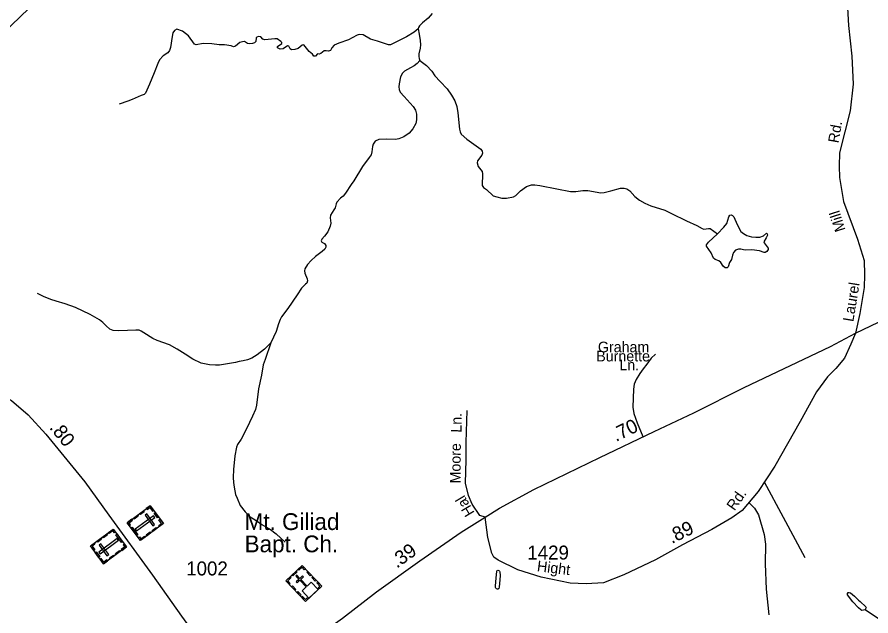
# Model space of a CAD drawing. Extents: x 2126262 to 2293712, y 749403 to 919119.
# Drawn here: x 2229493 to 2237125, y 871988 to 877345 of the extents above; entities that cross this region are included whole.
import ezdxf

# ---------------------------------------------------------------- set-up
doc = ezdxf.new("R2010")
doc.units = 0
for name, color, linetype in [('Exist Cultural Cemetery CELL', 7, 'Continuous'), ('Exist Cultural Church with Cemetery CELL', 7, 'Continuous'), ('Exist Cultural Church with Cemetery Label', 7, 'Continuous'), ('Exist Hydrographic Creek Single Shore', 7, 'Continuous'), ('Exist Hydrographic Misc Water Feature', 7, 'Continuous'), ('Exist Hydrographic Pond Under 1500 Sq Ft', 7, 'Continuous'), ('Exist Road Non-System Type 51', 7, 'Continuous'), ('Exist Road Non-System Type 51 Label', 7, 'Continuous'), ('Exist Road Primary NC Attributed', 7, 'Continuous'), ('Exist Road Primary NC Service Mileage Hundredths English Label', 7, 'Continuous'), ('Exist Road Secondary Mileage Hundredths English Label', 7, 'Continuous'), ('Exist Road Secondary Type 51 Attributed', 7, 'Continuous'), ('Exist Road Secondary Type 51 Label', 7, 'Continuous'), ('Exist Road Secondary Type 51 Number Label', 7, 'Continuous')]:
    doc.layers.add(name, color=color, linetype=linetype)

msp = doc.modelspace()

# ---------------------------------------------------------------- linework, layer by layer
at = {"layer": 'Exist Cultural Cemetery CELL'}
for points in [[(2230682.7, 872973.2), (2230801.1, 872813.2), (2230596.4, 872661.7), (2230478, 872821.8)], [(2230588.2, 872903.4), (2230623.1, 872929.1), (2230629.8, 872920), (2230595, 872894.2)], [(2230647.9, 872947.5), (2230654.6, 872938.3), (2230680.5, 872957.5), (2230704.6, 872924.9), (2230713.6, 872931.5), (2230682.7, 872973.2)], [(2230497.7, 872795.2), (2230506.9, 872802.1), (2230493.8, 872819.8), (2230526.3, 872843.8), (2230519.7, 872852.7), (2230478, 872821.9)], [(2230534.2, 872863.4), (2230569, 872889.2), (2230575.8, 872880), (2230541, 872854.3)], [(2230724, 872868.2), (2230712.9, 872883.2), (2230549.8, 872762.6), (2230560.9, 872747.6)], [(2230652.2, 872899.9), (2230637.2, 872888.8), (2230707.3, 872794.2), (2230722.3, 872805.3)], [(2230726.7, 872913.7), (2230757.5, 872872), (2230748.4, 872865.2), (2230717.6, 872906.9)], [(2230766.3, 872787.3), (2230759.5, 872796.5), (2230785.4, 872815.6), (2230761.3, 872848.2), (2230770.2, 872854.8), (2230801.1, 872813.1)], [(2230266.4, 872453.6), (2230148, 872613.6), (2230352.7, 872765), (2230471.1, 872605)], [(2230372.4, 872738.4), (2230363.2, 872731.6), (2230350.1, 872749.3), (2230317.6, 872725.2), (2230311, 872734.2), (2230352.7, 872765)], [(2230521.4, 872782.4), (2230571.8, 872714.2), (2230562.7, 872707.4), (2230512.2, 872775.7)], [(2230700.7, 872753), (2230735.5, 872778.8), (2230742.3, 872769.7), (2230707.5, 872743.9)], [(2230301.4, 872712.9), (2230266.5, 872687.2), (2230259.8, 872696.3), (2230294.6, 872722.1)], [(2230427.7, 872644.4), (2230377.2, 872712.6), (2230386.4, 872719.4), (2230436.9, 872651.1)], [(2230576.7, 872688.4), (2230585.9, 872695.2), (2230599, 872677.5), (2230631.5, 872701.6), (2230638.1, 872692.6), (2230596.4, 872661.7)], [(2230647.7, 872713.9), (2230682.5, 872739.6), (2230689.3, 872730.5), (2230654.5, 872704.7)], [(2230182.8, 872639.5), (2230189.6, 872630.3), (2230163.7, 872611.2), (2230187.8, 872578.6), (2230178.9, 872572), (2230148, 872613.7)], [(2230248.4, 872673.7), (2230213.5, 872648), (2230206.8, 872657.1), (2230241.6, 872682.9)], [(2230225.1, 872558.6), (2230236.2, 872543.6), (2230399.3, 872664.2), (2230388.1, 872679.2)], [(2230296.8, 872526.8), (2230311.9, 872537.9), (2230241.8, 872632.6), (2230226.8, 872621.5)], [(2230451.4, 872631.5), (2230442.2, 872624.7), (2230455.2, 872607), (2230422.8, 872583), (2230429.4, 872574), (2230471.1, 872604.9)], [(2230222.4, 872513.1), (2230191.5, 872554.8), (2230200.7, 872561.6), (2230231.5, 872519.9)], [(2230414.9, 872563.4), (2230380.1, 872537.6), (2230373.3, 872546.8), (2230408.1, 872572.5)], [(2230301.2, 872479.3), (2230294.5, 872488.4), (2230268.6, 872469.3), (2230244.5, 872501.9), (2230235.5, 872495.3), (2230266.4, 872453.6)], [(2230360.8, 872523.4), (2230326, 872497.6), (2230319.3, 872506.8), (2230354.1, 872532.6)]]:
    msp.add_lwpolyline(points, close=True, dxfattribs=at)
at = {"layer": 'Exist Cultural Church with Cemetery CELL'}
for points in [[(2231896.3, 872302.9), (2232041.3, 872439.3), (2232215.8, 872253.9), (2232070.8, 872117.5)], [(2231950.2, 872353.6), (2231988, 872389.2), (2231995.8, 872380.9), (2231958.1, 872345.3)], [(2232071, 872407.8), (2232062.8, 872400), (2232040.7, 872423.5), (2232011.2, 872395.7), (2232003.6, 872403.8), (2232041.3, 872439.3)], [(2232112.8, 872346.8), (2232083.1, 872378.3), (2232091.4, 872386.1), (2232121.1, 872354.6)], [(2231926, 872271.3), (2231934.2, 872279.1), (2231912.2, 872302.6), (2231941.7, 872330.3), (2231934.1, 872338.5), (2231896.3, 872302.9)], [(2232102.2, 872147), (2232183.8, 872223.9), (2232121.8, 872289.8), (2232084.8, 872255.1), (2232028.9, 872314.4), (2232053, 872337), (2232045.4, 872345), (2232021.4, 872322.4), (2231992.5, 872353.2), (2231984, 872345.2), (2232012.9, 872314.4), (2231988.9, 872291.8), (2231996.4, 872283.8), (2232020.5, 872306.4), (2232076.4, 872247.1), (2232040.1, 872213)], [(2232158, 872298.7), (2232128.3, 872330.3), (2232136.6, 872338.1), (2232166.3, 872306.5)], [(2231976.8, 872217.3), (2231947.1, 872248.9), (2231955.4, 872256.7), (2231985.1, 872225.1)], [(2232191.7, 872231.2), (2232183.8, 872239.6), (2232199.8, 872254.6), (2232172.1, 872284.1), (2232180.2, 872291.7), (2232215.8, 872253.9)], [(2232022.8, 872168.4), (2231993.2, 872199.9), (2232001.5, 872207.7), (2232031.1, 872176.2)], [(2232094.9, 872140.2), (2232087, 872148.5), (2232071, 872133.5), (2232043.3, 872162.9), (2232035.2, 872155.3), (2232070.7, 872117.5)]]:
    msp.add_lwpolyline(points, close=True, dxfattribs=at)
at = {"layer": 'Exist Hydrographic Creek Single Shore'}
for points in [[(2233203.3, 877377.7), (2233166.1, 877336.1), (2233116.9, 877294.6), (2233089.6, 877267.2), (2233080.9, 877251.9), (2233078.7, 877238.8)], [(2233078.7, 877238.8), (2233041.5, 877210.4), (2232973.8, 877166.6), (2232908.2, 877136), (2232829.6, 877095.6), (2232812.1, 877095.6), (2232786.9, 877104.3), (2232715.5, 877129.5), (2232653.2, 877148.1), (2232587.6, 877185.2), (2232551.6, 877188.5), (2232534.1, 877183), (2232487.1, 877159), (2232454.3, 877140.4), (2232368, 877112), (2232326.5, 877094.5), (2232307.2, 877069.3), (2232295.2, 877046.4), (2232277.7, 877038.7), (2232257, 877044.2), (2232238.4, 877042), (2232208.9, 877018), (2232193.6, 877012.5), (2232179.4, 877014.7), (2232159.7, 876996.1), (2232146.6, 876996.1), (2232132.4, 877012.5), (2232104, 877037.6), (2232057, 877095.6), (2232041.7, 877094.5), (2232006.7, 877065), (2231977.2, 877054), (2231946.6, 877052.9), (2231933.5, 877061.7), (2231921.5, 877085.7), (2231909.5, 877086.8), (2231871.2, 877061.7), (2231843.9, 877058.4), (2231822.1, 877069.3), (2231822.1, 877082.5), (2231858.1, 877108.7), (2231859.2, 877117.4), (2231849.4, 877126.2), (2231817.7, 877149.2), (2231796.9, 877150.2), (2231767.4, 877148.1), (2231708, 877140.4), (2231690.5, 877145.9), (2231671.9, 877166.6), (2231650.1, 877171), (2231635.9, 877165.6), (2231630.4, 877157.9), (2231626, 877127.3), (2231616.2, 877115.3), (2231596.5, 877108.7), (2231568.1, 877104.3), (2231552.8, 877108.7), (2231525.5, 877125.1), (2231506.9, 877124), (2231484, 877117.4), (2231444.7, 877084.6), (2231428.3, 877079.2), (2231407.5, 877086.8), (2231347.4, 877097.8), (2231299.3, 877096.7), (2231234.9, 877104.3), (2231157.3, 877107.6), (2231092.8, 877097.8), (2231077.5, 877102.1), (2231026.7, 877176.5), (2230972.1, 877218), (2230920.7, 877235.5), (2230901, 877225.7), (2230886.8, 877204.9), (2230879.2, 877169.9), (2230865, 877071.5), (2230855.1, 877045.7), (2230839.8, 877026), (2230798.3, 876998.7), (2230765.5, 876963.7), (2230750.2, 876930.9), (2230719.6, 876845.6), (2230675.9, 876745.1), (2230642.5, 876663.7), (2230630.5, 876651.7), (2230603.2, 876641.8), (2230522.3, 876606.8), (2230483, 876593.7), (2230406.5, 876565.3)], [(2233078.7, 877238.8), (2233086.9, 877192.9), (2233096.7, 877133.8), (2233098.9, 877097.8), (2233095.6, 877066), (2233084.7, 877015.8), (2233083.6, 876993.1), (2233085.8, 876974.5), (2233094.5, 876957)], [(2233094.5, 876957), (2233070.6, 876929.6), (2233041.1, 876909.9), (2233010.5, 876890.2), (2232954.8, 876859.6), (2232939.5, 876844.3), (2232920.9, 876810.4), (2232908.9, 876748.1), (2232906.7, 876721.8), (2232908.9, 876696.7), (2232917.6, 876673.7), (2232952.6, 876635.1), (2233032.4, 876545.5), (2233054.2, 876512.7), (2233064, 876476.6), (2233064, 876426.3), (2233056.4, 876391.3), (2233029.1, 876344.3), (2232998.5, 876307.1), (2232950.4, 876272.1), (2232904.9, 876255.2), (2232876.5, 876250.8), (2232797.9, 876253), (2232727.9, 876248.6), (2232693, 876234.4), (2232675.5, 876208.2), (2232668.9, 876186.3), (2232664.6, 876139.3), (2232656.9, 876113.1), (2232641.6, 876089), (2232581.5, 876008.1), (2232501.7, 875881.3), (2232478.1, 875848.1), (2232430.1, 875770.5), (2232408.2, 875743.2), (2232385.3, 875723.5), (2232351.4, 875689.6), (2232344.8, 875673.2), (2232335, 875639.3), (2232324.1, 875619.6), (2232293.5, 875572.6), (2232291.3, 875547.5), (2232298.9, 875501.6), (2232292.4, 875473.1), (2232271.6, 875425), (2232241, 875385.2), (2232215.9, 875359), (2232212.6, 875342.6), (2232218.1, 875331.6), (2232241, 875318.5), (2232254.1, 875301), (2232254.1, 875287.9), (2232243.2, 875269.3), (2232220.3, 875246.4), (2232160.2, 875202.6), (2232120.8, 875166.5), (2232089.1, 875130.5), (2232064, 875092.2), (2232063.3, 875074.2), (2232066.6, 875054.5), (2232087.4, 875004.2), (2232089.6, 874985.6), (2232084.1, 874965.9), (2232069.9, 874955), (2232034.9, 874918.9), (2231995.6, 874859.9), (2231912.6, 874739), (2231856.8, 874663.6), (2231843.7, 874639.5), (2231829.5, 874600.2), (2231809.8, 874533.5), (2231761.8, 874431.2)], [(2233094.5, 876957), (2233153.3, 876911.1), (2233200.3, 876859.7), (2233226.5, 876820.4), (2233275.7, 876769), (2233338, 876703.4), (2233376.2, 876647.6), (2233404.7, 876596.2), (2233423.2, 876544.9), (2233433.8, 876488.8), (2233448, 876342.2), (2233453.5, 876318.2), (2233463.3, 876298.5), (2233512.5, 876252.6), (2233639.3, 876162.4), (2233650.2, 876146), (2233652.4, 876126.3), (2233648, 876108.8), (2233609.8, 876057.4), (2233605.4, 876039.9), (2233614.1, 876007.1), (2233649.1, 875964.5), (2233654.6, 875941.5), (2233651.3, 875837.7), (2233662.2, 875821.3), (2233689.5, 875801.6), (2233748.5, 875746.9), (2233780.9, 875737.6), (2233824.6, 875725.6), (2233868.3, 875725.6), (2233931.7, 875737.6), (2233951.3, 875749.6), (2233991.8, 875789), (2234046.4, 875828.4), (2234091.2, 875843.7), (2234120.7, 875843.7), (2234166.6, 875839.3), (2234318.5, 875807.6), (2234440, 875785.7), (2234487, 875784.6), (2234551.4, 875793.4), (2234595.2, 875794.5), (2234712.1, 875773.7), (2234739.4, 875774.8), (2234800.6, 875790.1), (2234886.9, 875813.1), (2234919.7, 875814.2), (2234942.6, 875808.7), (2234971, 875791.2), (2235015.8, 875739.8), (2235055.2, 875708.1), (2235105.4, 875680.8), (2235157.9, 875656.7), (2235281.9, 875617.4), (2235342, 875586.7), (2235477.5, 875523.3), (2235568.2, 875479.6), (2235616, 875452.6), (2235631.3, 875448.2), (2235673.9, 875454.8), (2235689.2, 875452.6), (2235752.5, 875406.7)], [(2231761.8, 874431.2), (2231703.8, 874375.4), (2231639.4, 874322.9), (2231591.3, 874294.5), (2231552, 874279.2), (2231512.6, 874268.2), (2231478.7, 874263.9), (2231444.3, 874256.2), (2231303.4, 874231.1), (2231267.3, 874230), (2231212.7, 874233.3), (2231138.4, 874248.6), (2231063, 874285.7), (2230994.1, 874329.5), (2230925.3, 874374.3), (2230854.8, 874412.6), (2230746.6, 874450.8), (2230706.2, 874469.4), (2230627.5, 874519.7), (2230603.5, 874536.1), (2230583.8, 874542.7), (2230554.3, 874544.9), (2230481.6, 874539.9), (2230398.6, 874536.7), (2230352.7, 874541), (2230321, 874554.2), (2230288.2, 874581.5), (2230259.8, 874612.1), (2230229.2, 874636.2), (2230146.2, 874683.2), (2230015.1, 874746.6), (2229924.4, 874778.3), (2229841.8, 874804.5), (2229794.8, 874819.8), (2229729.2, 874843.9), (2229675.7, 874871.2)], [(2231761.8, 874431.2), (2231710.3, 874283), (2231693.9, 874232.7), (2231678.6, 874140.9), (2231651.3, 874019.2), (2231633.8, 873873.8), (2231624, 873834.4), (2231598.8, 873775.4), (2231543.1, 873660.6), (2231495, 873569.6), (2231462.2, 873521.5), (2231453.5, 873496.3), (2231439.3, 873419.8), (2231426.2, 873296.3), (2231425.1, 873226.3), (2231428.4, 873182.5), (2231434.9, 873139.9), (2231446.9, 873074), (2231460.1, 873041.2), (2231488.5, 872976.7), (2231532.2, 872919.8), (2231568.2, 872881.5), (2231631.6, 872842.2), (2231681.9, 872805), (2231757.3, 872760.6), (2231809.7, 872721.3), (2231890.6, 872646.9)]]:
    msp.add_lwpolyline(points, dxfattribs=at)
at = {"layer": 'Exist Hydrographic Misc Water Feature'}
for points in [[(2233787.3, 872228.5), (2233779, 872230.4), (2233772, 872236.8), (2233769.4, 872241.9), (2233768.8, 872257.2), (2233775.2, 872325.4), (2233780.9, 872388.4), (2233784.7, 872394.8), (2233789.8, 872396.1), (2233800, 872393.5), (2233803.8, 872389.1), (2233807.6, 872381.4), (2233810.2, 872348.3), (2233808.9, 872310.1), (2233801.3, 872245.7), (2233798.7, 872234.2), (2233794.3, 872229.1), (2233791.7, 872227.8)], [(2237073.2, 872042), (2237044.7, 872037.3), (2237034.9, 872041.6), (2237014.1, 872059.1), (2236961.7, 872113.8), (2236914.7, 872177.2), (2236914.7, 872187.1), (2236921.3, 872196.9), (2236930, 872198), (2236940.9, 872193.6), (2236977, 872164.1), (2237013.1, 872128), (2237028.4, 872118.2), (2237079.7, 872069), (2237081.9, 872062.4), (2237077.5, 872051.5)]]:
    msp.add_lwpolyline(points, close=True, dxfattribs=at)
msp.add_lwpolyline([(2237192.3, 871961.1), (2237073.2, 872042)], dxfattribs=at)
at = {"layer": 'Exist Hydrographic Pond Under 1500 Sq Ft'}
msp.add_lwpolyline([(2235752.5, 875406.7), (2235811.1, 875464.9), (2235837.3, 875498.8), (2235854.8, 875556.8), (2235864.7, 875572.1), (2235874.5, 875574.3), (2235887.6, 875569.9), (2235898.5, 875557.9), (2235930.2, 875487.9), (2235961.9, 875427.8), (2235984.9, 875408.1), (2236016.5, 875390.6), (2236057, 875378.6), (2236095.2, 875375.3), (2236132.4, 875375.3), (2236164.1, 875387.3), (2236190.3, 875410.3), (2236196.8, 875405.9), (2236199, 875395), (2236189.2, 875369.8), (2236168.4, 875333.7), (2236170.6, 875323.9), (2236206.7, 875278), (2236207.8, 875265.9), (2236195.7, 875248.5), (2236179.4, 875238.6), (2236169.5, 875238.6), (2236129.1, 875252.8), (2236060.3, 875262.7), (2236003.4, 875259.4), (2235984.9, 875261.6), (2235960.8, 875268.1), (2235942.2, 875268.1), (2235913.8, 875258.3), (2235895.3, 875237.5), (2235886.5, 875215.7), (2235878.9, 875175.2), (2235861.4, 875150.1), (2235849.4, 875111.8), (2235839.5, 875100.9), (2235820.9, 875101.9), (2235805.7, 875116.2), (2235782.7, 875149), (2235765.2, 875163.2), (2235733.5, 875176.3), (2235717.1, 875188.3), (2235696.4, 875235.3), (2235653.8, 875294.4), (2235653.8, 875308.6), (2235673.4, 875330.5)], close=True, dxfattribs=at)
at = {"layer": 'Exist Road Non-System Type 51'}
for points in [[(2235199.2, 874329), (2235159.7, 874293.9), (2235122.4, 874241.2), (2235089.5, 874199.5), (2235058.8, 874157.8), (2235028.1, 874102.9), (2235008.3, 874061.2), (2235001.7, 874017.3), (2234999.5, 873936.1), (2234997.3, 873854.8), (2235006.1, 873799.9), (2235034.6, 873716.5), (2235087.3, 873591.9)], [(2233678, 872871.7), (2233628.3, 872886), (2233561.3, 872987.9), (2233527.8, 873064.7), (2233501.3, 873174.9), (2233508.3, 873383.3), (2233508.3, 873539.7), (2233516.7, 873826.5)], [(2236171.7, 873187), (2236340.7, 872871), (2236533.2, 872510.9)], [(2236033.8, 873001.8), (2236082.8, 872952.1), (2236119, 872890.6), (2236169.2, 872714.8), (2236183.2, 872628.2), (2236180.4, 872455.2), (2236188.7, 872226.2), (2236213.8, 871998.6)]]:
    msp.add_lwpolyline(points, dxfattribs=at)
at = {"layer": 'Exist Road Primary NC Attributed'}
for points in [[(2236986.1, 874516.2), (2237193.9, 874615.3), (2238119, 875061.2), (2238888.2, 875431.1), (2239269.7, 875629.7), (2239421, 875697.4)], [(2233678, 872871.7), (2233805.9, 872950.7), (2234112.7, 873119.6), (2234701.3, 873404.6), (2235187.5, 873638.7), (2235543.1, 873804.8), (2235992.9, 874030.2), (2236763.2, 874399.2), (2236986.1, 874516.2)], [(2232008.7, 871688.7), (2232401.7, 871968.7), (2232706.8, 872202.7), (2233093.9, 872481.3), (2233461.6, 872736.2), (2233678, 872871.7)]]:
    msp.add_lwpolyline(points, dxfattribs=at)
at = {"layer": 'Exist Road Secondary Type 51 Attributed'}
for points in [[(2237167.8, 878332.1), (2237049.5, 878078.8), (2236995.1, 877916.9), (2236929.7, 877691.5), (2236908.7, 877537.9), (2236925.5, 877269.6), (2236954.8, 876996), (2236967.3, 876744.5), (2236940.8, 876507.2), (2236843.2, 876131.1), (2236841.8, 876009.7), (2236844.6, 875908.8), (2236879.5, 875693.8), (2237004.9, 875358.1), (2237064.7, 875167.8), (2237068.9, 875038), (2237063.3, 874926.3), (2237027.2, 874694), (2236986.1, 874516.2)], [(2229366.4, 877197.4), (2229598.9, 877422.9)], [(2236986.1, 874516.2), (2236944.7, 874418.5), (2236887.5, 874294.3), (2236812.2, 874202.2), (2236735.7, 874126), (2236638.1, 873993.4), (2236493.5, 873728), (2236265.1, 873326.6), (2236115.9, 873100.5), (2235974.5, 872930.4)], [(2228633.1, 874282.6), (2228876, 874176.1), (2229246.9, 874022.6), (2229442.2, 873913.7), (2229592.3, 873786.1), (2229751.2, 873613), (2230099.3, 873186.9), (2230314, 872888.2), (2230703.6, 872351.1), (2230962.5, 871986.1), (2231241.4, 871600.8), (2231469.5, 871281)], [(2235974.5, 872930.4), (2235881.1, 872865.3), (2235703.4, 872761.2), (2235439.8, 872623), (2235198.5, 872489), (2234916.1, 872354.3), (2234734.8, 872284.5), (2234578.6, 872276.1), (2234437.7, 872281.7), (2234177.7, 872334.5), (2233969.9, 872400.1), (2233792.8, 872486.7), (2233755.2, 872513.2), (2233735.9, 872548.6), (2233701, 872688.2), (2233678, 872871.7)]]:
    msp.add_lwpolyline(points, dxfattribs=at)

# ---------------------------------------------------------------- texts
at = {"layer": 'Exist Cultural Church with Cemetery Label'}
for s, p in [('Mt. Giliad', (2231527, 872756.3)), ('Bapt. Ch.', (2231527, 872557.1))]:
    msp.add_text(s, height=150, dxfattribs=at).set_placement(p)
at = {"layer": 'Exist Road Non-System Type 51 Label'}
for s, p in [('Graham', (2234684.8, 874346.2)), ('Burnette', (2234670, 874264.5)), ('Ln.', (2234876.5, 874185.5))]:
    msp.add_text(s, height=95, dxfattribs=at).set_placement(p)
for s, rotation, p in [('Ln.', 89.17059, (2233465.4, 873626.7)), ('Moore', 89.45746, (2233456.4, 873172.6)), ('Hal', 120.80651, (2233585.6, 872911))]:
    msp.add_text(s, height=95, rotation=rotation, dxfattribs=at).set_placement(p)
at = {"layer": 'Exist Road Primary NC Service Mileage Hundredths English Label'}
for s, rotation, p in [('.70', 25.70963, (2234846.3, 873543.8)), ('.39', 35.74092, (2232887.6, 872409.9))]:
    msp.add_text(s, height=125, rotation=rotation, dxfattribs=at).set_placement(p)
at = {"layer": 'Exist Road Secondary Mileage Hundredths English Label'}
for s, rotation, p in [('.80', 308.88618, (2229776.8, 873670)), ('.89', 25.84867, (2235345, 872631.1))]:
    msp.add_text(s, height=125, rotation=rotation, dxfattribs=at).set_placement(p)
at = {"layer": 'Exist Road Secondary Type 51 Label'}
for s, rotation, p in [('Rd.', 80.00614, (2236834.3, 876213)), ('Mill', 107.63414, (2236898.6, 875441.2)), ('Laurel', 80.59943, (2236967.3, 874614.4)), ('Rd.', 54.84132, (2235904.9, 872922.6)), ('Hight', 352.96637, (2234136.3, 872388.7))]:
    msp.add_text(s, height=95, rotation=rotation, dxfattribs=at).set_placement(p)
at = {"layer": 'Exist Road Secondary Type 51 Number Label'}
for s, p in [('1429', (2234053.6, 872492)), ('1002', (2231004.7, 872349.8))]:
    msp.add_text(s, height=125, dxfattribs=at).set_placement(p)

doc.saveas('drawing.dxf')
